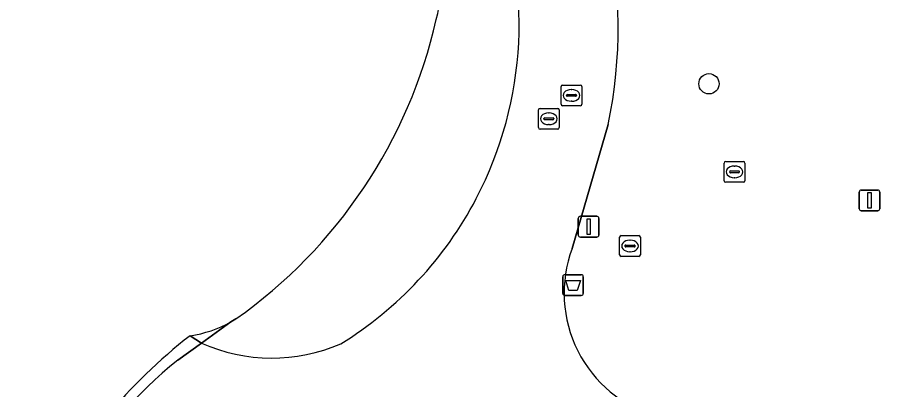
# Model space of a CAD drawing. Extents: x 158086 to 159499, y 382904 to 383981.
# Drawn here: x 159321.34 to 159362.89, y 383172.16 to 383190.1 of the extents above; entities that cross this region are included whole.
import ezdxf

# ---------------------------------------------------------------- set-up
doc = ezdxf.new("R2010")
doc.units = 0
for name, color, linetype in [('IMGEO_Afvalbak', 7, 'Continuous'), ('IMGEO_Boom', 7, 'Continuous'), ('IMGEO_Groenvoorziening', 7, 'Continuous'), ('IMGEO_Kolk', 7, 'Continuous'), ('IMGEO_Lichtmast', 7, 'Continuous'), ('IMGEO_Pand', 7, 'Continuous'), ('IMGEO_Rijbaan_lokaal_gesloten', 7, 'Continuous'), ('IMGEO_Rioolput', 7, 'Continuous'), ('IMGEO_Vlaggenmast', 7, 'Continuous')]:
    doc.layers.add(name, color=color, linetype=linetype)

msp = doc.modelspace()

# ---------------------------------------------------------------- linework, layer by layer
at = {"layer": 'IMGEO_Afvalbak'}
for p, q in [((159347.622, 383176.798), (159347.622, 383177.598)), ((159347.622, 383177.598), (159347.622, 383176.798)), ((159347.722, 383177.698), (159348.512, 383177.698)), ((159348.512, 383177.698), (159347.722, 383177.698)), ((159348.612, 383177.598), (159348.612, 383176.798)), ((159348.612, 383176.798), (159348.612, 383177.598)), ((159348.512, 383176.698), (159347.722, 383176.698)), ((159347.722, 383176.698), (159348.512, 383176.698))]:
    msp.add_line(p, q, dxfattribs=at)
msp.add_lwpolyline([(159347.765, 383177.412), (159348.469, 383177.412), (159348.32, 383176.942), (159347.914, 383176.942), (159347.765, 383177.412)], dxfattribs=at)
for centre, start, end in [((159347.722, 383177.598), 90, 180), ((159347.722, 383177.598), 90, 180), ((159348.512, 383177.598), 0, 90), ((159348.512, 383177.598), 360, 90), ((159347.722, 383176.798), 180, 270), ((159347.722, 383176.798), 180, 270), ((159348.512, 383176.798), 270, 0), ((159348.512, 383176.798), 270, 0)]:
    msp.add_arc(centre, 0.1, start, end, dxfattribs=at)
at = {"layer": 'IMGEO_Boom'}
msp.add_circle((159354.666, 383186.895), 0.489, dxfattribs=at)
at = {"layer": 'IMGEO_Groenvoorziening'}
for points in [[(159349.806, 383184.932), (159348.068, 383178.955)], [(159331.874, 383175.567), (159331.63, 383175.424), (159330.214, 383174.405)]]:
    msp.add_lwpolyline(points, dxfattribs=at)
for centre, radius, start, end in [((159327.451, 383189.759), 18.069, 332.3405, 22.0101), ((159327.565, 383189.627), 22.731, 348.0796, 12.735), ((159335.499, 383191.602), 6.241, 344.9592, 28.7781), ((159317.898, 383195.364), 24.233, 305.2207, 347.1684), ((159327.458, 383189.746), 18.058, 301.6082, 332.3685), ((159353.881, 383176.811), 6.196, 159.7503, 253.6232), ((159333.611, 383182.024), 8.342, 245.967, 293.3839)]:
    msp.add_arc(centre, radius, start, end, dxfattribs=at)
at = {"layer": 'IMGEO_Kolk'}
for p, q in [((159350.361, 383178.656), (159350.361, 383179.508)), ((159350.436, 383179.582), (159351.288, 383179.582)), ((159350.849, 383179.362), (159350.874, 383179.362)), ((159351.362, 383179.508), (159351.362, 383178.656)), ((159350.62, 383179.076), (159350.62, 383179.088)), ((159351.058, 383179.039), (159350.66, 383179.039)), ((159350.663, 383179.125), (159351.061, 383179.125)), ((159351.104, 383179.088), (159351.104, 383179.076)), ((159351.288, 383178.582), (159350.436, 383178.582)), ((159350.872, 383178.802), (159350.847, 383178.802))]:
    msp.add_line(p, q, dxfattribs=at)
for points in [[(159350.361, 383178.656), (159350.361, 383179.508)], [(159350.436, 383179.582), (159351.288, 383179.582)], [(159351.362, 383179.508), (159351.362, 383178.656)], [(159351.288, 383178.582), (159350.436, 383178.582)]]:
    msp.add_lwpolyline(points, dxfattribs=at)
for centre, radius, start, end in [((159350.438, 383179.506), 0.0765, 91.552, 178.448), ((159350.438, 383179.506), 0.0765, 91.552, 178.448), ((159351.286, 383179.506), 0.0765, 1.552, 88.448), ((159351.286, 383179.506), 0.0765, 1.552, 88.448), ((159350.66, 383179.085), 0.0403, 85.8775, 175.7526), ((159350.657, 383179.075), 0.0366, 178.938, 274.7102), ((159351.061, 383179.082), 0.043, 264.8664, 352.4533), ((159351.065, 383179.087), 0.0386, 1.7309, 96.639), ((159350.438, 383178.658), 0.0765, 181.552, 268.448), ((159350.438, 383178.658), 0.0765, 181.552, 268.448), ((159351.286, 383178.658), 0.0765, 271.552, 358.448), ((159351.286, 383178.658), 0.0765, 271.552, 358.448)]:
    msp.add_arc(centre, radius, start, end, dxfattribs=at)
for centre, major_axis, ratio, start_param, end_param in [((159350.848, 383179.082), (-0.387, 0.002), 0.722429, 4.712389, 7.853982), ((159350.873, 383179.082), (-0.39, 0.002), 0.717154, 1.570796, 4.712389)]:
    msp.add_ellipse(centre, major_axis=major_axis, ratio=ratio, start_param=start_param, end_param=end_param, dxfattribs=at)
at = {"layer": 'IMGEO_Lichtmast'}
for p, q in [((159348.47, 383180.51), (159349.26, 383180.51)), ((159349.26, 383180.51), (159348.47, 383180.51)), ((159348.37, 383179.61), (159348.37, 383180.41)), ((159348.37, 383180.41), (159348.37, 383179.61)), ((159349.36, 383180.41), (159349.36, 383179.61)), ((159349.36, 383179.61), (159349.36, 383180.41)), ((159349.26, 383179.51), (159348.47, 383179.51)), ((159348.47, 383179.51), (159349.26, 383179.51))]:
    msp.add_line(p, q, dxfattribs=at)
msp.add_lwpolyline([(159348.79, 383180.385), (159348.94, 383180.385), (159348.94, 383179.635), (159348.79, 383179.635), (159348.79, 383180.385)], dxfattribs=at)
for centre, start, end in [((159348.47, 383180.41), 90, 180), ((159348.47, 383180.41), 90, 180), ((159349.26, 383180.41), 0, 90), ((159349.26, 383180.41), 360, 90), ((159348.47, 383179.61), 180, 270), ((159348.47, 383179.61), 180, 270), ((159349.26, 383179.61), 270, 0), ((159349.26, 383179.61), 270, 0)]:
    msp.add_arc(centre, 0.1, start, end, dxfattribs=at)
at = {"layer": 'IMGEO_Pand'}
msp.add_lwpolyline([(159331.63, 383175.424), (159331.874, 383175.567)], dxfattribs=at)
for centre, radius, start, end in [((159335.499, 383191.602), 6.241, 344.9592, 28.7781), ((159317.898, 383195.364), 24.233, 305.2207, 347.1684), ((159328.804, 383180.507), 5.816, 278.5077, 299.0776), ((159345.022, 383154.891), 25.109, 127.7091, 153.3782)]:
    msp.add_arc(centre, radius, start, end, dxfattribs=at)
at = {"layer": 'IMGEO_Rijbaan_lokaal_gesloten'}
for points in [[(159348.068, 383178.955), (159349.806, 383184.932)], [(159329.664, 383174.755), (159330.214, 383174.405), (159331.63, 383175.424)], [(159329.07, 383173.581), (159330.214, 383174.405), (159329.664, 383174.755)], [(159330.214, 383174.405), (159329.07, 383173.581)]]:
    msp.add_lwpolyline(points, dxfattribs=at)
for centre, radius, start, end in [((159327.451, 383189.759), 18.069, 332.3405, 22.0101), ((159327.565, 383189.627), 22.731, 348.0796, 12.735), ((159327.458, 383189.746), 18.058, 301.6082, 332.3685), ((159353.881, 383176.811), 6.196, 159.7503, 253.6232), ((159328.804, 383180.507), 5.816, 278.5077, 299.0776), ((159345.022, 383154.891), 25.109, 127.7091, 153.3782), ((159333.611, 383182.024), 8.342, 245.967, 293.3839), ((159342.754, 383156.639), 21.778, 128.9263, 169.5465), ((159342.754, 383156.639), 21.778, 128.9263, 169.5465)]:
    msp.add_arc(centre, radius, start, end, dxfattribs=at)
at = {"layer": 'IMGEO_Rioolput'}
for p, q in [((159347.541, 383185.908), (159347.541, 383186.76)), ((159347.616, 383186.834), (159348.468, 383186.834)), ((159348.542, 383186.76), (159348.542, 383185.908)), ((159347.8, 383186.328), (159347.8, 383186.34)), ((159347.843, 383186.377), (159348.241, 383186.377)), ((159348.029, 383186.614), (159348.054, 383186.614)), ((159348.284, 383186.34), (159348.284, 383186.328)), ((159348.238, 383186.291), (159347.84, 383186.291)), ((159348.052, 383186.054), (159348.027, 383186.054)), ((159346.452, 383184.782), (159346.452, 383185.634)), ((159346.527, 383185.708), (159347.379, 383185.708)), ((159346.94, 383185.488), (159346.965, 383185.488)), ((159347.453, 383185.634), (159347.453, 383184.782)), ((159348.468, 383185.834), (159347.616, 383185.834)), ((159346.711, 383185.202), (159346.711, 383185.214)), ((159347.149, 383185.165), (159346.751, 383185.165)), ((159346.754, 383185.251), (159347.152, 383185.251)), ((159347.195, 383185.214), (159347.195, 383185.202)), ((159347.379, 383184.708), (159346.527, 383184.708)), ((159346.963, 383184.928), (159346.938, 383184.928)), ((159355.398, 383182.225), (159355.398, 383183.077)), ((159355.473, 383183.151), (159356.325, 383183.151)), ((159356.399, 383183.077), (159356.399, 383182.225)), ((159355.657, 383182.645), (159355.657, 383182.657)), ((159356.095, 383182.608), (159355.697, 383182.608)), ((159355.7, 383182.694), (159356.098, 383182.694)), ((159355.886, 383182.931), (159355.911, 383182.931)), ((159356.141, 383182.657), (159356.141, 383182.645)), ((159355.909, 383182.371), (159355.884, 383182.371)), ((159356.325, 383182.151), (159355.473, 383182.151))]:
    msp.add_line(p, q, dxfattribs=at)
for points in [[(159347.541, 383185.908), (159347.541, 383186.76)], [(159347.616, 383186.834), (159348.468, 383186.834)], [(159348.542, 383186.76), (159348.542, 383185.908)], [(159346.452, 383184.782), (159346.452, 383185.634)], [(159346.527, 383185.708), (159347.379, 383185.708)], [(159347.453, 383185.634), (159347.453, 383184.782)], [(159348.468, 383185.834), (159347.616, 383185.834)], [(159347.379, 383184.708), (159346.527, 383184.708)], [(159355.398, 383182.225), (159355.398, 383183.077)], [(159355.473, 383183.151), (159356.325, 383183.151)], [(159356.399, 383183.077), (159356.399, 383182.225)], [(159356.325, 383182.151), (159355.473, 383182.151)]]:
    msp.add_lwpolyline(points, dxfattribs=at)
for centre, radius, start, end in [((159347.618, 383186.758), 0.0765, 91.552, 178.448), ((159347.618, 383186.758), 0.0765, 91.552, 178.448), ((159348.466, 383186.758), 0.0765, 1.552, 88.448), ((159348.466, 383186.758), 0.0765, 1.552, 88.448), ((159347.84, 383186.337), 0.0403, 85.8775, 175.7526), ((159347.837, 383186.327), 0.0366, 178.938, 274.7102), ((159348.241, 383186.334), 0.043, 264.8664, 352.4533), ((159348.245, 383186.339), 0.0386, 1.7309, 96.639), ((159347.618, 383185.91), 0.0765, 181.552, 268.448), ((159347.618, 383185.91), 0.0765, 181.552, 268.448), ((159348.466, 383185.91), 0.0765, 271.552, 358.448), ((159348.466, 383185.91), 0.0765, 271.552, 358.448), ((159346.529, 383185.632), 0.0765, 91.552, 178.448), ((159346.529, 383185.632), 0.0765, 91.552, 178.448), ((159347.377, 383185.632), 0.0765, 1.552, 88.448), ((159347.377, 383185.632), 0.0765, 1.552, 88.448), ((159346.751, 383185.211), 0.0403, 85.8775, 175.7526), ((159346.748, 383185.201), 0.0366, 178.938, 274.7102), ((159347.152, 383185.208), 0.043, 264.8664, 352.4533), ((159347.156, 383185.213), 0.0386, 1.7309, 96.639), ((159346.529, 383184.784), 0.0765, 181.552, 268.448), ((159346.529, 383184.784), 0.0765, 181.552, 268.448), ((159347.377, 383184.784), 0.0765, 271.552, 358.448), ((159347.377, 383184.784), 0.0765, 271.552, 358.448), ((159355.475, 383183.075), 0.0765, 91.552, 178.448), ((159355.475, 383183.075), 0.0765, 91.552, 178.448), ((159356.323, 383183.075), 0.0765, 1.552, 88.448), ((159356.323, 383183.075), 0.0765, 1.552, 88.448), ((159355.697, 383182.654), 0.0403, 85.8775, 175.7526), ((159355.694, 383182.644), 0.0366, 178.938, 274.7102), ((159356.098, 383182.651), 0.043, 264.8664, 352.4533), ((159356.102, 383182.656), 0.0386, 1.7309, 96.639), ((159355.475, 383182.227), 0.0765, 181.552, 268.448), ((159355.475, 383182.227), 0.0765, 181.552, 268.448), ((159356.323, 383182.227), 0.0765, 271.552, 358.448), ((159356.323, 383182.227), 0.0765, 271.552, 358.448)]:
    msp.add_arc(centre, radius, start, end, dxfattribs=at)
for centre, major_axis, ratio, start_param, end_param in [((159348.028, 383186.334), (-0.387, 0.002), 0.722429, 4.712389, 7.853982), ((159348.053, 383186.334), (-0.39, 0.002), 0.717154, 1.570796, 4.712389), ((159346.939, 383185.208), (-0.387, 0.002), 0.722429, 4.712389, 7.853982), ((159346.964, 383185.208), (-0.39, 0.002), 0.717154, 1.570796, 4.712389), ((159355.885, 383182.651), (-0.387, 0.002), 0.722429, 4.712389, 7.853982), ((159355.91, 383182.651), (-0.39, 0.002), 0.717154, 1.570796, 4.712389)]:
    msp.add_ellipse(centre, major_axis=major_axis, ratio=ratio, start_param=start_param, end_param=end_param, dxfattribs=at)
at = {"layer": 'IMGEO_Vlaggenmast'}
for p, q in [((159362.005, 383181.777), (159362.795, 383181.777)), ((159362.795, 383181.777), (159362.005, 383181.777)), ((159361.905, 383180.877), (159361.905, 383181.677)), ((159361.905, 383181.677), (159361.905, 383180.877)), ((159362.895, 383181.677), (159362.895, 383180.877)), ((159362.895, 383180.877), (159362.895, 383181.677)), ((159362.795, 383180.777), (159362.005, 383180.777)), ((159362.005, 383180.777), (159362.795, 383180.777))]:
    msp.add_line(p, q, dxfattribs=at)
msp.add_lwpolyline([(159362.325, 383181.652), (159362.475, 383181.652), (159362.475, 383180.902), (159362.325, 383180.902), (159362.325, 383181.652)], dxfattribs=at)
for centre, start, end in [((159362.005, 383181.677), 90, 180), ((159362.005, 383181.677), 90, 180), ((159362.795, 383181.677), 0, 90), ((159362.795, 383181.677), 360, 90), ((159362.005, 383180.877), 180, 270), ((159362.005, 383180.877), 180, 270), ((159362.795, 383180.877), 270, 0), ((159362.795, 383180.877), 270, 0)]:
    msp.add_arc(centre, 0.1, start, end, dxfattribs=at)

doc.saveas('drawing.dxf')
